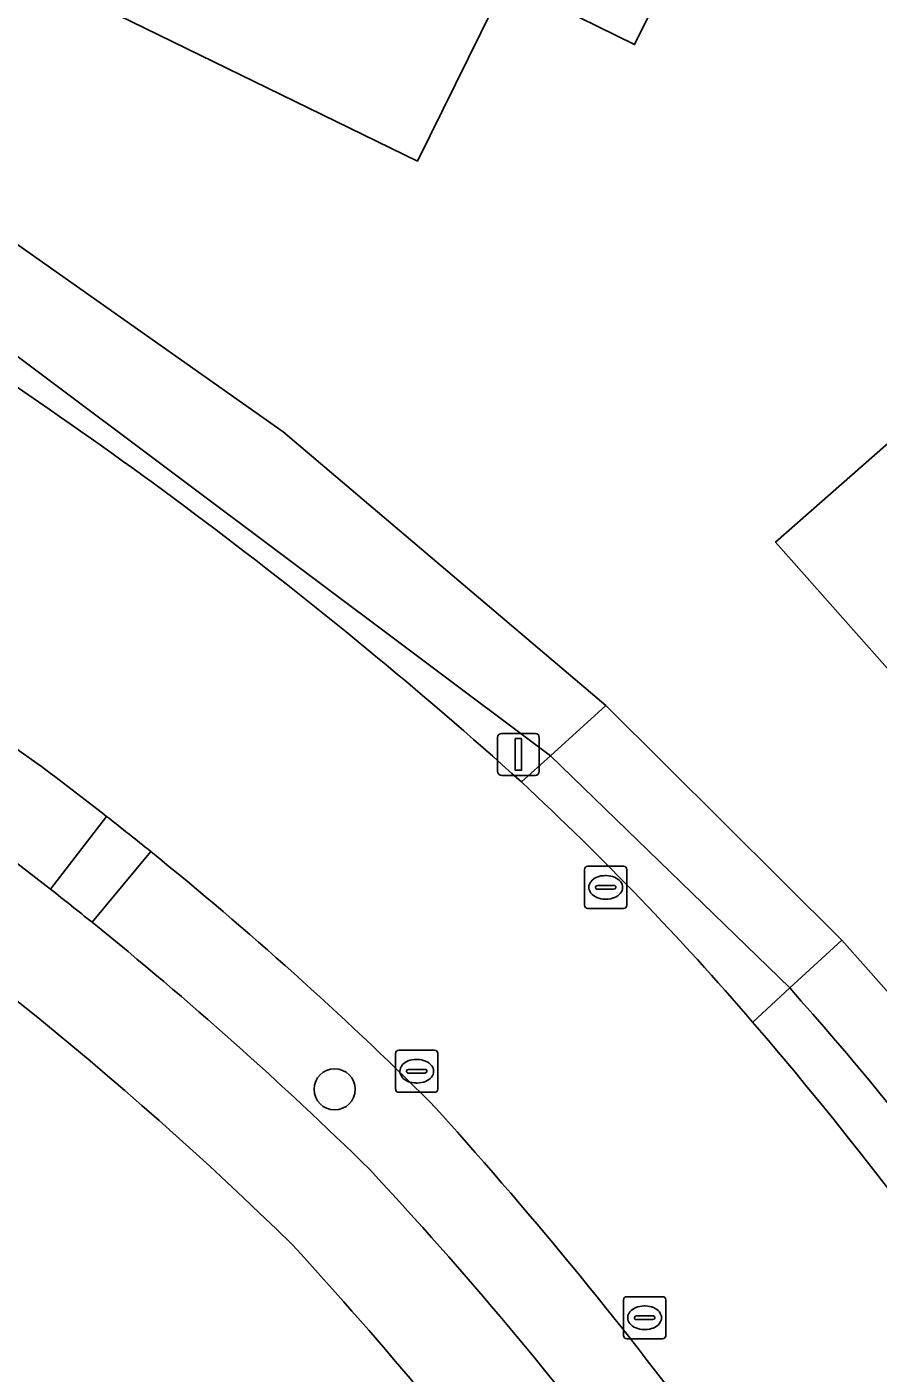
# Model space of a CAD drawing. Extents: x 157320 to 158835, y 386650 to 388491.
# Drawn here: x 158467.47 to 158487.7, y 387270.87 to 387302.85 of the extents above; entities that cross this region are included whole.
import ezdxf

# ---------------------------------------------------------------- set-up
doc = ezdxf.new("R2010")
doc.units = 0
for name, color, linetype in [('IMGEO_Berm_groen', 7, 'Continuous'), ('IMGEO_Boom', 7, 'Continuous'), ('IMGEO_Erf', 7, 'Continuous'), ('IMGEO_Groenvoorziening', 7, 'Continuous'), ('IMGEO_Kolk', 7, 'Continuous'), ('IMGEO_Lichtmast', 7, 'Continuous'), ('IMGEO_Pand', 7, 'Continuous'), ('IMGEO_Rijbaan_lokaal_gesloten', 7, 'Continuous'), ('IMGEO_Rioolput', 7, 'Continuous'), ('IMGEO_Voetpad_open', 7, 'Continuous')]:
    doc.layers.add(name, color=color, linetype=linetype)

msp = doc.modelspace()

# ---------------------------------------------------------------- linework, layer by layer
at = {"layer": 'IMGEO_Berm_groen'}
for points in [[(158469.363, 387284.092), (158468.03, 387282.364)], [(158469.016, 387281.579), (158470.412, 387283.258)], [(158470.412, 387283.258), (158469.016, 387281.579)]]:
    msp.add_lwpolyline(points, dxfattribs=at)
for centre, radius, start, end in [((158413.982, 387213.358), 89.835, 51.08643, 51.94116), ((158415.943, 387215.834), 86.677, 45.16692, 51.06679), ((158399.679, 387195.5), 110.531, 51.14843, 51.80175), ((158411.582, 387210.423), 91.443, 45.55368, 51.0909), ((158401.414, 387208.462), 102.276, 30.81213, 42.30553), ((158404.466, 387209.474), 97.204, 31.2055, 42.95025)]:
    msp.add_arc(centre, radius, start, end, dxfattribs=at)
at = {"layer": 'IMGEO_Boom'}
msp.add_circle((158474.781, 387277.609), 0.489, dxfattribs=at)
at = {"layer": 'IMGEO_Erf'}
msp.add_lwpolyline([(158484.75, 387345.542), (158481.26, 387338.47), (158480.372, 387336.671), (158479.547, 387334.998), (158477.581, 387330.891), (158470.927, 387317.329), (158468.729, 387312.824), (158463.66, 387302.435), (158465.081, 387299.176), (158465.333, 387299.016), (158473.556, 387293.227), (158481.229, 387286.727), (158486.833, 387281.155), (158490.951, 387276.512)], dxfattribs=at)
for points in [[(158485.11, 387308.9), (158481.91, 387302.43), (158478.858, 387303.935), (158476.75, 387299.66), (158468.66, 387303.61), (158472.39, 387311.24), (158476.64, 387309.149), (158478.191, 387312.303)], [(158494.764, 387300.542), (158495.07, 387300.81), (158495.492, 387300.326), (158497.149, 387301.769), (158500.205, 387298.261), (158498.548, 387296.817), (158500, 387295.15), (158500.34, 387294.76), (158500, 387294.464), (158497.972, 387292.698), (158497.91, 387291.06), (158500, 387288.674), (158503.41, 387284.78), (158500, 387281.784), (158499.662, 387281.487), (158498.872, 387282.386), (158495.873, 387279.752), (158489.372, 387287.15), (158488.78, 387286.63), (158485.26, 387290.61), (158491.79, 387296.35), (158491, 387297.25)]]:
    msp.add_lwpolyline(points, close=True, dxfattribs=at)
for centre, radius, start, end in [((158411.94, 387210.674), 88.451, 45.64309, 68.04326), ((158399.561, 387205.835), 100.713, 31.5209, 42.53083)]:
    msp.add_arc(centre, radius, start, end, dxfattribs=at)
at = {"layer": 'IMGEO_Groenvoorziening'}
for points in [[(158479.22, 387284.912), (158479.907, 387285.533), (158461.733, 387299.141)], [(158485.596, 387280.017), (158484.715, 387279.208)]]:
    msp.add_lwpolyline(points, dxfattribs=at)
for centre, radius, start, end in [((158404.129, 387201.288), 112.391, 48.07749, 58.01198), ((158418.29, 387220.271), 89.998, 24.7827, 41.59493), ((158407.464, 387212.973), 101.758, 31.53065, 40.60987)]:
    msp.add_arc(centre, radius, start, end, dxfattribs=at)
at = {"layer": 'IMGEO_Kolk'}
for p, q in [((158480.797, 387282.907), (158481.649, 387282.907)), ((158480.722, 387281.981), (158480.722, 387282.833)), ((158481.21, 387282.687), (158481.235, 387282.687)), ((158481.723, 387282.833), (158481.723, 387281.981)), ((158480.981, 387282.401), (158480.981, 387282.413)), ((158481.419, 387282.364), (158481.021, 387282.364)), ((158481.024, 387282.45), (158481.422, 387282.45)), ((158481.465, 387282.413), (158481.465, 387282.401)), ((158481.649, 387281.907), (158480.797, 387281.907)), ((158481.233, 387282.127), (158481.208, 387282.127)), ((158476.231, 387277.613), (158476.231, 387278.465)), ((158476.306, 387278.539), (158477.158, 387278.539)), ((158477.232, 387278.465), (158477.232, 387277.613)), ((158476.533, 387278.082), (158476.931, 387278.082)), ((158476.719, 387278.319), (158476.744, 387278.319)), ((158476.49, 387278.033), (158476.49, 387278.045)), ((158476.928, 387277.996), (158476.53, 387277.996)), ((158476.742, 387277.759), (158476.717, 387277.759)), ((158476.974, 387278.045), (158476.974, 387278.033)), ((158477.158, 387277.539), (158476.306, 387277.539))]:
    msp.add_line(p, q, dxfattribs=at)
for points in [[(158480.797, 387282.907), (158481.649, 387282.907)], [(158480.722, 387281.981), (158480.722, 387282.833)], [(158481.723, 387282.833), (158481.723, 387281.981)], [(158481.649, 387281.907), (158480.797, 387281.907)], [(158476.231, 387277.613), (158476.231, 387278.465)], [(158476.306, 387278.539), (158477.158, 387278.539)], [(158477.232, 387278.465), (158477.232, 387277.613)], [(158477.158, 387277.539), (158476.306, 387277.539)]]:
    msp.add_lwpolyline(points, dxfattribs=at)
for centre, radius, start, end in [((158480.799, 387282.831), 0.0765, 91.552, 178.448), ((158480.799, 387282.831), 0.0765, 91.552, 178.448), ((158481.647, 387282.831), 0.0765, 1.552, 88.448), ((158481.647, 387282.831), 0.0765, 1.552, 88.448), ((158481.021, 387282.41), 0.0403, 85.8775, 175.7526), ((158481.018, 387282.4), 0.0366, 178.938, 274.7102), ((158481.422, 387282.407), 0.043, 264.8664, 352.4533), ((158481.426, 387282.412), 0.0386, 1.7309, 96.639), ((158480.799, 387281.983), 0.0765, 181.552, 268.448), ((158480.799, 387281.983), 0.0765, 181.552, 268.448), ((158481.647, 387281.983), 0.0765, 271.552, 358.448), ((158481.647, 387281.983), 0.0765, 271.552, 358.448), ((158476.308, 387278.463), 0.0765, 91.552, 178.448), ((158476.308, 387278.463), 0.0765, 91.552, 178.448), ((158477.156, 387278.463), 0.0765, 1.552, 88.448), ((158477.156, 387278.463), 0.0765, 1.552, 88.448), ((158476.53, 387278.042), 0.0403, 85.8775, 175.7526), ((158476.935, 387278.044), 0.0386, 1.7309, 96.639), ((158476.527, 387278.032), 0.0366, 178.938, 274.7102), ((158476.931, 387278.039), 0.043, 264.8664, 352.4533), ((158476.308, 387277.615), 0.0765, 181.552, 268.448), ((158476.308, 387277.615), 0.0765, 181.552, 268.448), ((158477.156, 387277.615), 0.0765, 271.552, 358.448), ((158477.156, 387277.615), 0.0765, 271.552, 358.448)]:
    msp.add_arc(centre, radius, start, end, dxfattribs=at)
for centre, major_axis, ratio, start_param, end_param in [((158481.209, 387282.407), (-0.387, 0.002), 0.722429, 4.712389, 7.853982), ((158481.234, 387282.407), (-0.39, 0.002), 0.717154, 1.570796, 4.712389), ((158476.718, 387278.039), (-0.387, 0.002), 0.722429, 4.712389, 7.853982), ((158476.743, 387278.039), (-0.39, 0.002), 0.717154, 1.570796, 4.712389)]:
    msp.add_ellipse(centre, major_axis=major_axis, ratio=ratio, start_param=start_param, end_param=end_param, dxfattribs=at)
at = {"layer": 'IMGEO_Lichtmast'}
for p, q in [((158478.755, 387286.065), (158479.545, 387286.065)), ((158479.545, 387286.065), (158478.755, 387286.065)), ((158478.655, 387285.165), (158478.655, 387285.965)), ((158478.655, 387285.965), (158478.655, 387285.165)), ((158479.645, 387285.965), (158479.645, 387285.165)), ((158479.645, 387285.165), (158479.645, 387285.965)), ((158479.545, 387285.065), (158478.755, 387285.065)), ((158478.755, 387285.065), (158479.545, 387285.065))]:
    msp.add_line(p, q, dxfattribs=at)
msp.add_lwpolyline([(158479.075, 387285.94), (158479.225, 387285.94), (158479.225, 387285.19), (158479.075, 387285.19), (158479.075, 387285.94)], dxfattribs=at)
for centre, start, end in [((158478.755, 387285.965), 90, 180), ((158478.755, 387285.965), 90, 180), ((158479.545, 387285.965), 0, 90), ((158479.545, 387285.965), 360, 90), ((158478.755, 387285.165), 180, 270), ((158478.755, 387285.165), 180, 270), ((158479.545, 387285.165), 270, 0), ((158479.545, 387285.165), 270, 0)]:
    msp.add_arc(centre, 0.1, start, end, dxfattribs=at)
at = {"layer": 'IMGEO_Pand'}
for points in [[(158476.75, 387299.66), (158478.858, 387303.935), (158481.91, 387302.43), (158485.11, 387308.9), (158478.191, 387312.303), (158476.64, 387309.149), (158472.39, 387311.24), (158468.66, 387303.61)], [(158497.91, 387291.06), (158497.972, 387292.698), (158500, 387294.464), (158500.34, 387294.76), (158500, 387295.15), (158498.548, 387296.817), (158500.205, 387298.261), (158497.149, 387301.769), (158495.492, 387300.326), (158495.07, 387300.81), (158494.764, 387300.542), (158491, 387297.25), (158491.79, 387296.35), (158485.26, 387290.61), (158488.78, 387286.63), (158489.372, 387287.15), (158495.873, 387279.752), (158498.872, 387282.386), (158499.662, 387281.487), (158500, 387281.784), (158503.41, 387284.78), (158500, 387288.674)]]:
    msp.add_lwpolyline(points, close=True, dxfattribs=at)
at = {"layer": 'IMGEO_Rijbaan_lokaal_gesloten'}
msp.add_lwpolyline([(158464.144, 387287.867), (158467.712, 387285.353)], dxfattribs=at)
for centre, radius, start, end in [((158404.129, 387201.288), 112.391, 48.07749, 58.01198), ((158418.125, 387218.718), 83.061, 51.9116, 53.3447), ((158430.661, 387232.633), 71.351, 40.74919, 47.11251), ((158413.982, 387213.358), 89.835, 51.08643, 51.94116), ((158415.943, 387215.834), 86.677, 45.16692, 51.06679), ((158407.464, 387212.973), 101.758, 31.53065, 40.60987), ((158401.414, 387208.462), 102.276, 30.81213, 42.30553)]:
    msp.add_arc(centre, radius, start, end, dxfattribs=at)
at = {"layer": 'IMGEO_Rioolput'}
for p, q in [((158481.722, 387272.682), (158482.574, 387272.682)), ((158481.647, 387271.756), (158481.647, 387272.608)), ((158482.135, 387272.462), (158482.16, 387272.462)), ((158482.648, 387272.608), (158482.648, 387271.756)), ((158481.906, 387272.176), (158481.906, 387272.188)), ((158482.344, 387272.139), (158481.946, 387272.139)), ((158481.949, 387272.225), (158482.347, 387272.225)), ((158482.39, 387272.188), (158482.39, 387272.176)), ((158482.574, 387271.682), (158481.722, 387271.682)), ((158482.158, 387271.902), (158482.133, 387271.902))]:
    msp.add_line(p, q, dxfattribs=at)
for points in [[(158481.722, 387272.682), (158482.574, 387272.682)], [(158481.647, 387271.756), (158481.647, 387272.608)], [(158482.648, 387272.608), (158482.648, 387271.756)], [(158482.574, 387271.682), (158481.722, 387271.682)]]:
    msp.add_lwpolyline(points, dxfattribs=at)
for centre, radius, start, end in [((158481.724, 387272.606), 0.0765, 91.552, 178.448), ((158481.724, 387272.606), 0.0765, 91.552, 178.448), ((158482.572, 387272.606), 0.0765, 1.552, 88.448), ((158482.572, 387272.606), 0.0765, 1.552, 88.448), ((158481.946, 387272.185), 0.0403, 85.8775, 175.7526), ((158481.943, 387272.175), 0.0366, 178.938, 274.7102), ((158482.347, 387272.182), 0.043, 264.8664, 352.4533), ((158482.351, 387272.187), 0.0386, 1.7309, 96.639), ((158481.724, 387271.758), 0.0765, 181.552, 268.448), ((158481.724, 387271.758), 0.0765, 181.552, 268.448), ((158482.572, 387271.758), 0.0765, 271.552, 358.448), ((158482.572, 387271.758), 0.0765, 271.552, 358.448)]:
    msp.add_arc(centre, radius, start, end, dxfattribs=at)
for centre, major_axis, ratio, start_param, end_param in [((158482.134, 387272.182), (-0.387, 0.002), 0.722429, 4.712389, 7.853982), ((158482.159, 387272.182), (-0.39, 0.002), 0.717154, 1.570796, 4.712389)]:
    msp.add_ellipse(centre, major_axis=major_axis, ratio=ratio, start_param=start_param, end_param=end_param, dxfattribs=at)
at = {"layer": 'IMGEO_Voetpad_open'}
for points in [[(158461.425, 387301.403), (158461.408, 387300.925), (158461.434, 387300.447), (158461.503, 387299.974), (158461.614, 387299.508), (158461.733, 387299.141), (158479.907, 387285.533), (158481.229, 387286.727), (158473.556, 387293.227), (158465.333, 387299.016), (158465.081, 387299.176)], [(158485.596, 387280.017), (158486.833, 387281.155), (158481.229, 387286.727), (158479.907, 387285.533)]]:
    msp.add_lwpolyline(points, close=True, dxfattribs=at)
for points in [[(158467.712, 387285.353), (158464.144, 387287.867), (158463.078, 387285.985), (158466.456, 387283.572), (158468.03, 387282.364), (158469.363, 387284.092)], [(158468.03, 387282.364), (158466.456, 387283.572), (158463.078, 387285.985)], [(158484.715, 387279.208), (158485.596, 387280.017), (158479.907, 387285.533), (158479.22, 387284.912)], [(158490.951, 387276.512), (158486.833, 387281.155), (158485.596, 387280.017)]]:
    msp.add_lwpolyline(points, dxfattribs=at)
for centre, radius, start, end in [((158411.94, 387210.674), 88.451, 45.64309, 68.04326), ((158418.125, 387218.718), 83.061, 51.9116, 53.3447), ((158430.661, 387232.633), 71.351, 40.74919, 47.11251), ((158399.679, 387195.5), 110.531, 51.14843, 51.80175), ((158411.582, 387210.423), 91.443, 45.55368, 51.0909), ((158418.29, 387220.271), 89.998, 24.7827, 41.59493), ((158404.466, 387209.474), 97.204, 31.2055, 42.95025), ((158399.561, 387205.835), 100.713, 31.5209, 42.53083)]:
    msp.add_arc(centre, radius, start, end, dxfattribs=at)

doc.saveas('drawing.dxf')
